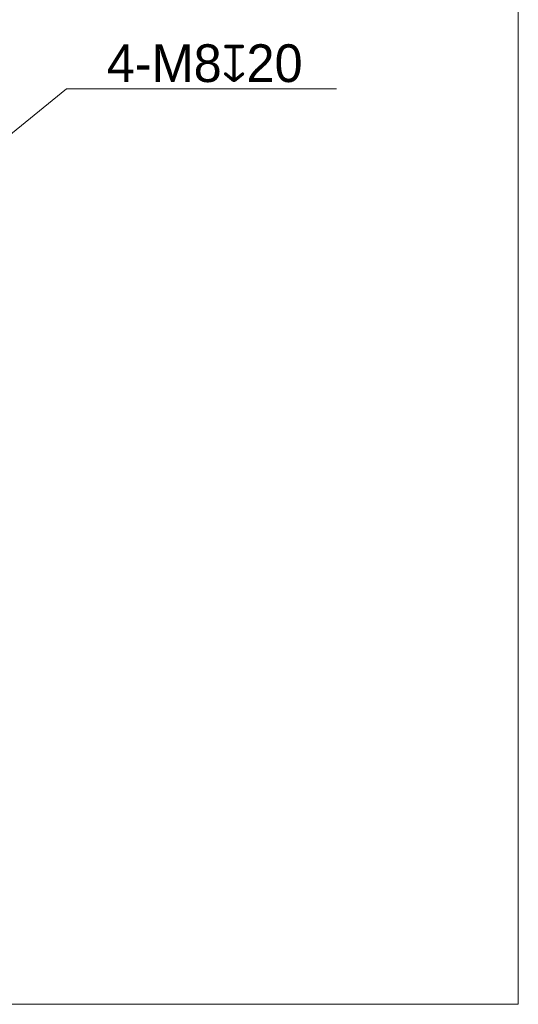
# Model space of a CAD drawing. Header units: millimetres. Extents: x 5437 to 18441, y -4466 to 3128.
# Tile 491 of 497: x 16411 to 16807, y -1159 to -376. Entities that reach past the tile are written whole.
import ezdxf

# ---------------------------------------------------------------- set-up
doc = ezdxf.new("R2010")
doc.units = ezdxf.units.MM
doc.dimstyles.get("Standard").update_dxf_attribs({"dimtxt": 0.18, "dimasz": 0.18, "dimexe": 0.18, "dimexo": 0.0625, "dimgap": 0.09, "dimtad": 0, "dimtih": 1, "dimtoh": 1, "dimdec": 4, "dimzin": 0, "dimdsep": 46, "dimtxsty": 'Standard', "dimcen": 0.09, "dimadec": 0, "dimazin": 0, "dimtfac": 1, "dimtdec": 4, "dimtofl": 0, "dimtmove": 0, "dimatfit": 3, "dimfxl": 1, "dimtolj": 1, "dimtzin": 0, "dimarcsym": 0})

# ---------------------------------------------------------------- blocks, each defined once
blk = doc.blocks.new('*D8')
at = {"color": 0, "lineweight": 9, "transparency": 16777216}
for p, q in [((16448.34, -431.24), (16319.88, -535.13)), ((16662.87, -431.24), (16448.34, -431.24))]:
    blk.add_line(p, q, dxfattribs=at)
at = {"color": 0, "lineweight": -2, "transparency": 16777216}
for p, q in [((16308.91, -543.93), (16309.09, -543.93)), ((16309, -544.02), (16309, -543.84))]:
    blk.add_line(p, q, dxfattribs=at)
at = {"color": 0, "lineweight": 20, "transparency": 16777216}
blk.add_solid([(16318.84, -533.83), (16320.93, -536.43), (16312.11, -541.42)], dxfattribs=at)
at = {"layer": 'Defpoints', "color": 0, "lineweight": 20, "transparency": 16777216}
for p in [(16305.89, -546.45), (16312.11, -541.42)]:
    blk.add_point(p, dxfattribs=at)
at = {"color": 0, "lineweight": 18, "transparency": 16777216, "insert": (16558.11, -410.92), "char_height": 30, "attachment_point": 5}
blk.add_mtext('\\A1;4-M8\\fgdt;x20', dxfattribs=at)

msp = doc.modelspace()

# ---------------------------------------------------------------- linework, layer by layer
at = {"color": 0, "lineweight": 20}
msp.add_lwpolyline([(14900.553, 79.80386), (16807.46596, 79.80386), (16807.46596, -1158.94869), (14900.553, -1158.94869)], close=True, dxfattribs=at)

# ---------------------------------------------------------------- dimensions: what is measured, and where the dimension line sits
at = {"color": 0, "lineweight": 18}
dim = msp.add_diameter_dim_2p(p1=(16305.88859, -546.44985), p2=(16312.10889, -541.41916), text='4-M8\\fgdt;x20', dimstyle='Standard', override={"dimtxt": 30, "dimasz": 10, "dimgap": 5, "dimtad": 3, "dimdec": 0, "dimlwd": 9}, dxfattribs=at)
dim.commit()
dim.dimension.update_dxf_attribs({"geometry": '*D8', "text_midpoint": (16558.10792, -431.23817), "dimtype": 163})

doc.saveas('drawing.dxf')
